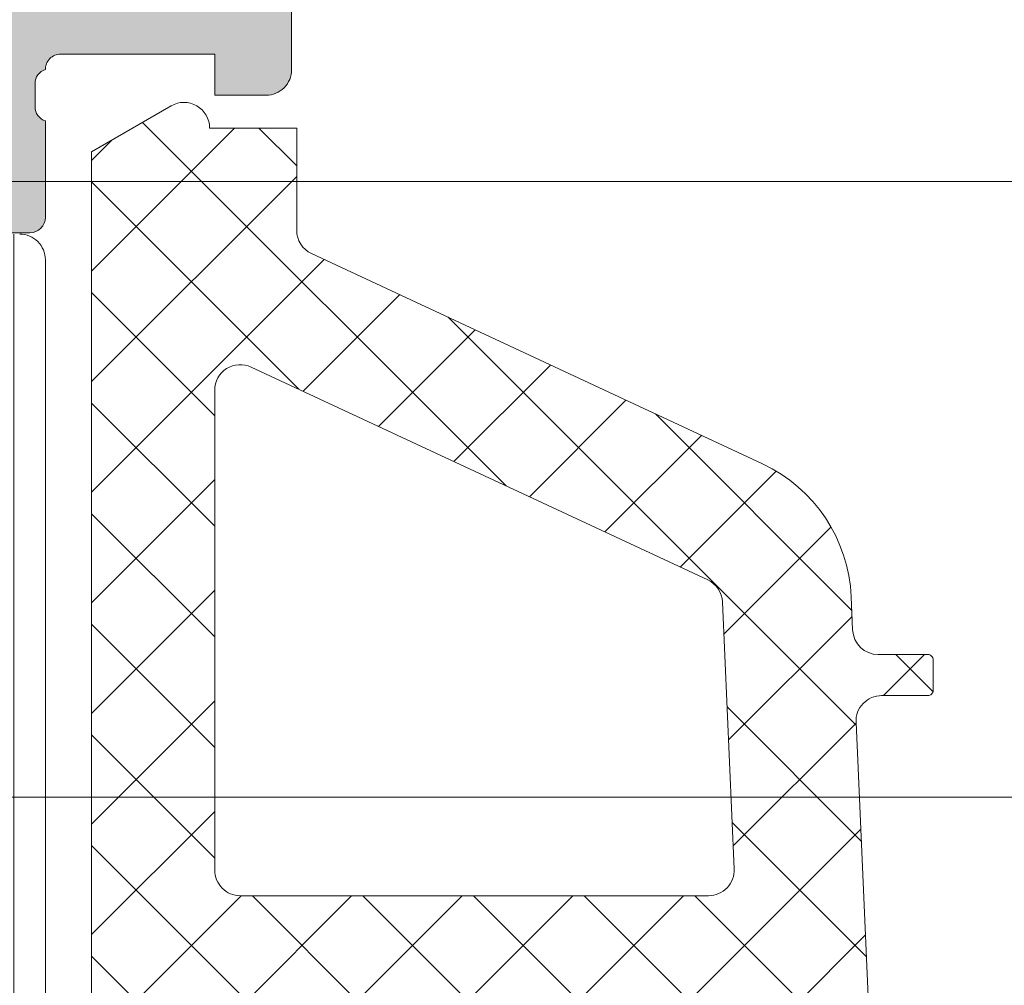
# Model space of a CAD drawing. Header units: millimetres. Extents: x 144573 to 336993, y 74252 to 247042.
# Tile 854 of 1056: x 205889 to 205908, y 219232 to 219250. Entities that reach past the tile are written whole.
import ezdxf

# ---------------------------------------------------------------- set-up
doc = ezdxf.new("R2010")
doc.units = ezdxf.units.MM
doc.layers.add('FASÁDA DETAILNÍ', color=255, linetype='Continuous', lineweight=0)

msp = doc.modelspace()

# ---------------------------------------------------------------- hatches: boundary and pattern name
at = {"layer": 'FASÁDA DETAILNÍ'}
h = msp.add_hatch(color=256, dxfattribs=at)
edge = h.paths.add_edge_path()
edge.add_arc((205871.0640805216, 219249.2397215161), 0.1199999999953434, 90, 180)
edge.add_line((205870.9440805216, 219249.2397215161), (205870.9440805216, 219246.4797235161))
edge.add_arc((205870.6440805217, 219246.4797235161), 0.2999999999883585, -90, 0, ccw=False)
edge.add_line((205870.6440805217, 219246.1797235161), (205869.6641062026, 219246.1797235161))
edge.add_arc((205869.6641062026, 219246.4797235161), 0.2999999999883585, 180, 270, ccw=False)
edge.add_line((205869.3641062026, 219246.4797235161), (205869.3641062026, 219248.3597345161))
edge.add_arc((205869.2852391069, 219248.6272778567), 0.2789255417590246, 286.4245945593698, 361.1628700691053)
edge.add_line((205869.5641072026, 219248.6329385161), (205869.5641072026, 219249.0865325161))
edge.add_arc((205869.2852697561, 219249.0922009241), 0.2788950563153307, 358.8354106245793, 433.5801235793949)
edge.add_line((205869.3641062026, 219249.3597215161), (205868.5639314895, 219249.3597215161))
edge.add_arc((205868.5639314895, 219250.3597215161), 1, 180, 270, ccw=False)
edge.add_line((205867.5639314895, 219250.3597215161), (205867.5639314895, 219253.8597288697))
edge.add_arc((205868.5639513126, 219253.8597090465), 1.000019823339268, 90.00113575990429, 179.9988642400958, ccw=False)
edge.add_line((205868.5639314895, 219254.8597288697), (205869.0639314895, 219254.8597288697))
edge.add_line((205869.0639314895, 219254.8597288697), (205869.0639314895, 219252.3597288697))
edge.add_arc((205870.0639768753, 219252.3597742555), 1.000045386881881, 180.00260029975, 269.9973997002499)
edge.add_line((205870.0639314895, 219251.3597288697), (205871.3639498, 219251.3597288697))
edge.add_arc((205871.3638972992, 219252.3597813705), 1.000052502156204, 270.0030079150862, 359.9969920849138)
edge.add_line((205872.3639498, 219252.3597288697), (205872.3639498, 219259.3597288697))
edge.add_arc((205871.8388280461, 219259.8597288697), 0.7250881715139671, 316.4038161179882, 403.5961838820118)
edge.add_line((205872.3639498, 219260.3597288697), (205872.3639498, 219266.3938170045))
edge.add_arc((205871.3638972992, 219266.3937645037), 1.000052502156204, 0.003007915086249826, 89.99699208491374)
edge.add_line((205871.3639498, 219267.3938170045), (205870.0639314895, 219267.3938170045))
edge.add_arc((205870.0639768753, 219266.3937716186), 1.000045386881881, 90.00260029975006, 179.9973997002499)
edge.add_line((205869.0639314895, 219266.3938170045), (205869.0639314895, 219264.8597288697))
edge.add_line((205869.0639314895, 219264.8597288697), (205868.463925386, 219264.8597288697))
edge.add_line((205868.463925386, 219264.8597288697), (205867.3639498, 219265.9597349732))
edge.add_line((205867.3639498, 219265.9597349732), (205867.3639498, 219269.3597288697))
edge.add_line((205867.3639498, 219269.3597288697), (205894.3638506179, 219269.3597288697))
edge.add_line((205894.3638506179, 219269.3597288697), (205894.3638506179, 219265.9597349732))
edge.add_line((205894.3638506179, 219265.9597349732), (205893.263875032, 219264.8597288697))
edge.add_line((205893.263875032, 219264.8597288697), (205892.6638689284, 219264.8597288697))
edge.add_line((205892.6638689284, 219264.8597288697), (205892.6638689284, 219266.3938170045))
edge.add_arc((205891.6638235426, 219266.3937716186), 1.000045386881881, 0.002600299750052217, 89.99739970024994)
edge.add_line((205891.6638689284, 219267.3938170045), (205890.3638506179, 219267.3938170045))
edge.add_arc((205890.3639031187, 219266.3937645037), 1.000052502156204, 90.00300791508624, 179.9969920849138)
edge.add_line((205889.3638506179, 219266.3938170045), (205889.3638506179, 219260.3597288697))
edge.add_arc((205889.8889723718, 219259.8597288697), 0.7250881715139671, 136.4038161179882, 223.5961838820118)
edge.add_line((205889.3638506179, 219259.3597288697), (205889.3638506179, 219252.3597288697))
edge.add_arc((205890.3639031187, 219252.3597813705), 1.000052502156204, 180.0030079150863, 269.9969920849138)
edge.add_line((205890.3638506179, 219251.3597288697), (205891.6638689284, 219251.3597288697))
edge.add_arc((205891.6638235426, 219252.3597742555), 1.000045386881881, 270.00260029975, 359.99739970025)
edge.add_line((205892.6638689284, 219252.3597288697), (205892.6638689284, 219254.8597288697))
edge.add_line((205892.6638689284, 219254.8597288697), (205893.1638689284, 219254.8597288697))
edge.add_arc((205893.1638491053, 219253.8597090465), 1.000019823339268, 0.001135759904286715, 89.99886424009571, ccw=False)
edge.add_line((205894.1638689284, 219253.8597288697), (205894.1638689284, 219249.3597288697))
edge.add_arc((205893.6638792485, 219249.3597185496), 0.4999896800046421, -90.00118262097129, 0.001182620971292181, ccw=False)
edge.add_line((205893.6638689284, 219248.8597288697), (205892.6638689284, 219248.8597288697))
edge.add_line((205892.6638689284, 219248.8597288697), (205892.6638689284, 219249.6597319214))
edge.add_line((205892.6638689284, 219249.6597319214), (205889.6638536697, 219249.6597319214))
edge.add_arc((205889.6638509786, 219249.3597242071), 0.3000077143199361, 89.99948606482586, 180.0005139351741)
edge.add_arc((205889.4426797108, 219249.0922009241), 0.2788950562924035, 106.4198764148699, 181.1645893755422)
edge.add_line((205889.1638422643, 219249.0865325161), (205889.1638422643, 219248.6329385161))
edge.add_arc((205889.44271036, 219248.6272778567), 0.278925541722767, 178.8371299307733, 253.5754054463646)
edge.add_line((205889.3638432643, 219248.3597345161), (205889.3638432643, 219246.4797235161))
edge.add_arc((205889.0638432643, 219246.4797235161), 0.2999999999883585, -90.00000000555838, 0, ccw=False)
edge.add_line((205889.0638432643, 219246.1797235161), (205888.0838689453, 219246.1797235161))
edge.add_arc((205888.0838689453, 219246.4797235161), 0.2999999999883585, 180, 270, ccw=False)
edge.add_line((205887.7838689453, 219246.4797235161), (205887.7838689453, 219249.2397215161))
edge.add_arc((205887.6638689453, 219249.2397215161), 0.1199999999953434, 0, 90)
edge.add_line((205887.6638689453, 219249.3597215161), (205883.3638432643, 219249.3597215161))
edge.add_arc((205883.3638432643, 219248.8597215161), 0.5, 90, 180)
edge.add_line((205882.8638432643, 219248.8597215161), (205882.8638432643, 219248.1597215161))
edge.add_line((205882.8638432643, 219248.1597215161), (205884.2453387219, 219245.7669011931))
edge.add_arc((205884.1257234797, 219245.6978413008), 0.1381197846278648, -97.70243749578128, 29.999999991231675, ccw=False)
edge.add_arc((205884.5733418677, 219250.5391925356), 4.999999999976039, 198.7094007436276, 264.6507719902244, ccw=False)
edge.add_arc((205879.3639747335, 219248.7749663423), 0.5000000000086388, 18.70940074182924, 161.290599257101)
edge.add_arc((205874.1546075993, 219250.5391925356), 4.999999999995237, 275.3492280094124, 341.29059925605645, ccw=False)
edge.add_arc((205874.6022259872, 219245.6978413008), 0.1381197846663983, 150.0000000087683, 277.7024374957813, ccw=False)
edge.add_line((205874.482610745, 219245.7669011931), (205875.8641062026, 219248.1597215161))
edge.add_line((205875.8641062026, 219248.1597215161), (205875.8641062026, 219248.8597215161))
edge.add_arc((205875.3641062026, 219248.8597215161), 0.5, 0, 90)
edge.add_line((205875.3641062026, 219249.3597215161), (205871.0640805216, 219249.3597215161))
edge = h.paths.add_edge_path(flags=16)
edge.add_arc((205886.3638582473, 219267.2597227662), 0.5, 0, 90)
edge.add_line((205886.3638582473, 219267.7597227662), (205874.3639498, 219267.7597227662))
edge.add_arc((205874.3639498, 219267.2597227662), 0.5, 90, 180)
edge.add_line((205873.8639498, 219267.2597227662), (205873.8639498, 219251.5597410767))
edge.add_arc((205874.3639498, 219251.5597410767), 0.5, 180, 270)
edge.add_line((205874.3639498, 219251.0597410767), (205886.3638582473, 219251.0597410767))
edge.add_arc((205886.3638582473, 219251.5597410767), 0.5, 270, 360)
edge.add_line((205886.8638582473, 219251.5597410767), (205886.8638582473, 219253.0597410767))
edge.add_line((205886.8638582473, 219253.0597410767), (205887.3638582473, 219253.0597410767))
edge.add_arc((205887.3638582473, 219253.5597410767), 0.5, 270, 360)
edge.add_line((205887.8638582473, 219253.5597410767), (205887.8638582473, 219265.2597227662))
edge.add_arc((205887.3638582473, 219265.2597227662), 0.5, 0, 90)
edge.add_line((205887.3638582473, 219265.7597227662), (205886.8638582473, 219265.7597227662))
edge.add_line((205886.8638582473, 219265.7597227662), (205886.8638582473, 219267.2597227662))
h = msp.add_hatch(dxfattribs=at)
h.set_pattern_fill('LINIE', color=256, scale=1.2, angle=90, style=0)
h.set_pattern_definition([(90, (218707.1470326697, 217937.5531760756), (-1.2, 7.347638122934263e-17), [])])
edge = h.paths.add_edge_path()
edge.add_arc((205888.0547601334, 219209.7698121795), 0.2999999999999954, 90.00207529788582, 180.0020752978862, ccw=False)
edge.add_line((205888.0547492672, 219210.0698121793), (205888.8650806, 219210.0698408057))
edge.add_arc((205888.8650651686, 219210.5698381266), 0.4999973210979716, 270.0017683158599, 360.0023822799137)
edge.add_line((205889.3650624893, 219210.5698589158), (205889.3663830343, 219211.4109311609))
edge.add_arc((205889.5663830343, 219211.4109311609), 0.1999999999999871, 90.00000000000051, 180.0000000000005, ccw=False)
edge.add_line((205889.5663830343, 219211.6109311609), (205893.6663830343, 219211.6109311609))
edge.add_arc((205893.6663830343, 219212.1109311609), 0.5000000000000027, 269.9999999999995, 359.9999999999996)
edge.add_line((205894.1663830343, 219212.1109311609), (205894.1663830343, 219212.9416803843))
edge.add_arc((205893.1663830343, 219212.9416803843), 0.9999999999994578, 360.0000000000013, 434.9999999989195)
edge.add_line((205893.4252020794, 219213.9076062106), (205892.6663830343, 219214.1109311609))
edge.add_line((205892.6663830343, 219214.1109311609), (205892.6663830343, 219213.1109311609))
edge.add_line((205892.6663830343, 219213.1109311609), (205890.3663830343, 219213.1109311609))
edge.add_arc((205890.36809228, 219214.1150576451), 1.004127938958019, 180.2340877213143, 269.9024699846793, ccw=False)
edge.add_line((205889.3639727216, 219214.1109551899), (205889.3639727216, 219217.1108335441))
edge.add_arc((205890.3680920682, 219217.1068051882), 1.004127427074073, 450.09751797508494, 539.7701403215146, ccw=False)
edge.add_line((205890.3663830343, 219218.1109311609), (205892.6663830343, 219218.1109311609))
edge.add_line((205892.6663830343, 219218.1109311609), (205892.6663830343, 219217.1109311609))
edge.add_line((205892.6663830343, 219217.1109311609), (205893.4252020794, 219217.3142561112))
edge.add_arc((205893.1663830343, 219218.2801819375), 1.000000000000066, 285.0000000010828, 359.9999999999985)
edge.add_line((205894.1663830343, 219218.2801819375), (205894.1663830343, 219219.1109311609))
edge.add_arc((205893.6663830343, 219219.1109311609), 0.4999999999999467, 360, 450)
edge.add_line((205893.6663830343, 219219.6109311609), (205889.5663830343, 219219.6109311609))
edge.add_arc((205889.5681115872, 219219.8151042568), 0.2041804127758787, 181.1558689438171, 269.5149389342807, ccw=False)
edge.add_line((205889.3639727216, 219219.8109854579), (205889.3639498, 219245.6523522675))
edge.add_arc((205888.8639524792, 219245.6523368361), 0.4999973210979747, 360.0017683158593, 450.0023822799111)
edge.add_line((205888.8639316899, 219246.1523341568), (205888.0536003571, 219246.1523055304))
edge.add_arc((205888.0535894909, 219246.4523055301), 0.299999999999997, 180.0020752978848, 270.0020752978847, ccw=False)
edge.add_line((205887.7535894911, 219246.4522946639), (205887.7538345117, 219248.8522930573))
edge.add_arc((205887.2538385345, 219248.8522775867), 0.499995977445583, 360.0017728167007, 450.0023777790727)
edge.add_line((205887.2538177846, 219249.3522735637), (205883.7772762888, 219249.3521469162))
edge.add_arc((205883.9196227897, 219248.3623339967), 0.99999607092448, 458.1836833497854, 572.7290913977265)
edge.add_line((205883.0783897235, 219247.821668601), (205884.3969421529, 219245.5380595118))
edge.add_arc((205883.9639384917, 219245.2880438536), 0.5000000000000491, 360.00213520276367, 390.00207189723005, ccw=False)
edge.add_line((205884.4639384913, 219245.2880624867), (205884.4650248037, 219210.9337937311))
edge.add_arc((205883.9650248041, 219210.9337761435), 0.5000000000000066, 330.0020786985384, 360.0020153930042, ccw=False)
edge.add_line((205884.3980465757, 219210.6837918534), (205883.0796595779, 219208.4000872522))
edge.add_arc((205883.9209318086, 219207.8594827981), 0.9999960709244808, 507.2750591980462, 621.8204672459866)
edge.add_line((205883.7786570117, 219206.8696595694), (205887.2551985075, 219206.8697862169))
edge.add_arc((205887.2551830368, 219207.3697821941), 0.4999959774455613, 270.0017728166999, 360.0023777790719)
edge.add_line((205887.7551790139, 219207.3698029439), (205887.7547601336, 219209.7698013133))
edge = h.paths.add_edge_path(flags=16)
edge.add_line((205887.5644845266, 219233.9609249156), (205886.2644904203, 219233.9609249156))
edge.add_arc((205886.2644867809, 219234.4609212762), 0.4999963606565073, 179.9995829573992, 270.0004170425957, ccw=False)
edge.add_line((205885.7644904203, 219234.4609249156), (205885.7644904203, 219243.3109188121))
edge.add_arc((205886.2644867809, 219243.3109224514), 0.4999963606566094, 89.99958295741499, 180.0004170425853, ccw=False)
edge.add_line((205886.2644904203, 219243.810918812), (205887.5644845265, 219243.810918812))
edge.add_arc((205887.5645010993, 219243.3109188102), 0.5000000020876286, 360.0000002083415, 450.0018991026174, ccw=False)
edge.add_line((205888.0645011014, 219243.3109188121), (205888.0645011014, 219234.4609249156))
edge.add_arc((205887.5645010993, 219234.4609249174), 0.5000000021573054, 269.99810091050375, 359.99999978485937, ccw=False)
edge = h.paths.add_edge_path(flags=16)
edge.add_arc((205887.5645011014, 219223.7609188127), 0.4999999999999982, 269.9999999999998, 360.000000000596, ccw=False)
edge.add_line((205887.5645011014, 219223.2609188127), (205886.2644904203, 219223.2609188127))
edge.add_arc((205886.2644904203, 219223.7609188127), 0.4999999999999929, 179.9999999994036, 269.99999999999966, ccw=False)
edge.add_line((205885.7644904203, 219223.7609188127), (205885.7644904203, 219232.4609249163))
edge.add_arc((205886.2644904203, 219232.4609249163), 0.5000000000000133, 450.0000000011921, 539.9999999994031, ccw=False)
edge.add_line((205886.2644904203, 219232.9609249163), (205887.5645011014, 219232.9609249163))
edge.add_arc((205887.5645011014, 219232.4609249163), 0.5000000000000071, 360.00000000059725, 450.0000000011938, ccw=False)
edge.add_line((205888.0645011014, 219232.4609249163), (205888.0645011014, 219223.7609188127))
edge = h.paths.add_edge_path(flags=16)
edge.add_arc((205886.2644867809, 219221.7609224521), 0.4999963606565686, 89.99958295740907, 180.0004170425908, ccw=False)
edge.add_line((205886.2644904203, 219222.2609188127), (205887.5644845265, 219222.2609188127))
edge.add_arc((205887.5645010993, 219221.7609188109), 0.5000000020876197, 360.00000020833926, 450.0018991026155, ccw=False)
edge.add_line((205888.0645011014, 219221.7609188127), (205888.0645011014, 219212.9109096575))
edge.add_arc((205887.5645163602, 219212.9109096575), 0.4999847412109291, 269.99999999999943, 360.00000000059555, ccw=False)
edge.add_line((205887.5645163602, 219212.4109249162), (205886.2645056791, 219212.4109249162))
edge.add_arc((205886.2645056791, 219212.910940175), 0.5000152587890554, 179.9999999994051, 270.0000000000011, ccw=False)
edge.add_line((205885.7644904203, 219212.9109401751), (205885.7644904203, 219221.7609188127))
h = msp.add_hatch(dxfattribs=at)
h.set_pattern_fill('ANSI37', color=256, scale=0.48, angle=90, style=0)
h.set_pattern_definition([(135, (205894.363949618, 219219.3597288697), (-1.077630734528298, -1.077630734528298), []), (225, (205894.363949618, 219219.3597288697), (1.077630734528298, -1.077630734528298), [])])
edge = h.paths.add_edge_path(flags=16)
edge.add_line((205893.6996556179, 219215.9584518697), (205892.3068016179, 219216.0581958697))
edge.add_arc((205892.2639441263, 219215.4597289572), 0.599999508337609, 85.90391948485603, 180.0000083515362)
edge.add_arc((205892.2639441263, 219215.4597287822), 0.5999995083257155, 179.9999916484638, 274.0960805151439)
edge.add_line((205892.3068016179, 219214.8612618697), (205893.6996556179, 219214.9610058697))
edge.add_arc((205893.6639411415, 219215.4597288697), 0.5000001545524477, 274.0960643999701, 445.9039356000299)
edge = h.paths.add_edge_path(flags=16)
edge.add_arc((205896.8639492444, 219213.8597322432), 0.4999996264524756, 89.99995719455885, 180.0000428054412)
edge.add_line((205896.363949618, 219213.8597318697), (205896.363949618, 219210.2660468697))
edge.add_arc((205896.8639499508, 219210.2660468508), 0.5000003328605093, 179.9999978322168, 293.2180266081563)
edge.add_line((205897.0610656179, 219209.8065408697), (205903.3921676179, 219212.5224188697))
edge.add_arc((205903.1950516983, 219212.9819242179), 0.4999998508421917, 293.2180817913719, 362.5001106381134)
edge.add_line((205903.6945756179, 219213.0037348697), (205903.6562496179, 219213.8815418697))
edge.add_arc((205903.1567260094, 219213.8597323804), 0.499999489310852, 2.499979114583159, 90.00004485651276)
edge.add_line((205903.1567256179, 219214.3597318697), (205896.863949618, 219214.3597318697))
edge = h.paths.add_edge_path(flags=16)
edge.add_line((205902.2721116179, 219239.4136508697), (205893.3752586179, 219243.5623208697))
edge.add_arc((205893.1639494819, 219243.1091671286), 0.4999998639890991, 64.99999208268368, 180.0000296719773)
edge.add_line((205892.6639496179, 219243.1091668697), (205892.6639496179, 219233.7597318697))
edge.add_arc((205893.1639492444, 219233.7597314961), 0.4999996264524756, 179.9999571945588, 270.0000428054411)
edge.add_line((205893.1639496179, 219233.2597318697), (205902.2878726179, 219233.2597318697))
edge.add_arc((205902.2878724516, 219233.7597319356), 0.5000000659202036, 270.000019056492, 362.5000272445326)
edge.add_line((205902.7873966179, 219233.7815418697), (205902.5603266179, 219238.9823058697))
edge.add_arc((205902.0608012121, 219238.9604961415), 0.5000012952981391, 2.499997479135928, 64.99990801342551)
edge = h.paths.add_edge_path(flags=16)
edge.add_arc((205893.1639492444, 219230.5597322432), 0.4999996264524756, 89.99995719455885, 180.0000428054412)
edge.add_line((205892.6639496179, 219230.5597318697), (205892.6639496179, 219223.3597318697))
edge.add_arc((205893.1639492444, 219223.3597314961), 0.4999996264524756, 179.9999571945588, 270.0000428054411)
edge.add_line((205893.1639496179, 219222.8597318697), (205894.363949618, 219222.8597318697))
edge.add_arc((205894.3639511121, 219220.8597333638), 1.999998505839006, -4.2804607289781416e-05, 90.0000428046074, ccw=False)
edge.add_line((205896.363949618, 219220.8597318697), (205896.363949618, 219217.0597318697))
edge.add_arc((205896.8639492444, 219217.0597314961), 0.4999996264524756, 179.9999571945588, 270.0000428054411)
edge.add_line((205896.863949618, 219216.5597318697), (205903.0170106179, 219216.5597318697))
edge.add_arc((205903.0170104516, 219217.0597319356), 0.5000000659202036, 270.000019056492, 362.5000272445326)
edge.add_line((205903.5165346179, 219217.0815418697), (205903.2763996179, 219222.5815418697))
edge.add_arc((205902.7768760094, 219222.5597323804), 0.499999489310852, 2.499979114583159, 90.00004485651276)
edge.add_line((205902.7768756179, 219223.0597318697), (205897.4639496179, 219223.0597318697))
edge.add_arc((205897.4639496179, 219224.1597318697), 1.099999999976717, 90, 270, ccw=False)
edge.add_line((205897.4639496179, 219225.2597318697), (205902.6371606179, 219225.2597318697))
edge.add_arc((205902.6371604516, 219225.7597319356), 0.5000000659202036, 270.000019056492, 362.5000272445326)
edge.add_line((205903.1366846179, 219225.7815418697), (205902.9271116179, 219230.5815418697))
edge.add_arc((205902.4275880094, 219230.5597323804), 0.499999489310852, 2.499979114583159, 90.00004485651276)
edge.add_line((205902.4275876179, 219231.0597318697), (205893.1639496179, 219231.0597318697))
edge = h.paths.add_edge_path()
edge.add_line((205894.5504066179, 219245.7727848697), (205903.3382726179, 219241.6749358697))
edge.add_ellipse((205902.0704151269, 219238.9560105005), major_axis=(-3.000002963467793, 0), ratio=1, start_angle=182.5000588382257, end_angle=244.9999693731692, ccw=False)
edge.add_line((205905.0675626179, 219239.0868718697), (205905.0958966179, 219238.4379218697))
edge.add_ellipse((205905.5954202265, 219238.459731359), major_axis=(-0.499999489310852, 0), ratio=1, start_angle=2.499979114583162, end_angle=90.00004485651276)
edge.add_line((205905.5954206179, 219237.9597318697), (205906.5639496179, 219237.9597318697))
edge.add_ellipse((205906.5639496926, 219237.8597319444), major_axis=(-0.09999992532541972, 0), ratio=1, start_angle=179.9999572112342, end_angle=270.0000428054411, ccw=False)
edge.add_line((205906.6639496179, 219237.8597318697), (205906.6639496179, 219237.2597318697))
edge.add_ellipse((205906.5639496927, 219237.259731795), major_axis=(-0.09999992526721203, 0), ratio=1, start_angle=89.99995717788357, end_angle=180.0000427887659, ccw=False)
edge.add_line((205906.5639496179, 219237.1597318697), (205905.6609116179, 219237.1597318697))
edge.add_ellipse((205905.6609117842, 219236.6597318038), major_axis=(-0.5000000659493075, 0), ratio=1, start_angle=-89.99998094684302, end_angle=2.500027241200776)
edge.add_line((205905.1613876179, 219236.6379218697), (205905.555225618, 219227.7376278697))
edge.add_ellipse((205906.0547368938, 219227.7597319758), major_axis=(-0.5000001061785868, 0), ratio=1, start_angle=2.533769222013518, end_angle=90.00008298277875)
edge.add_line((205906.0547376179, 219227.2597318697), (205906.6639496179, 219227.2597318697))
edge.add_ellipse((205906.6639496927, 219227.1597319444), major_axis=(-0.09999992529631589, 0), ratio=1, start_angle=179.9999572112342, end_angle=270.0000428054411, ccw=False)
edge.add_line((205906.7639496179, 219227.1597318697), (205906.7639496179, 219226.5597318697))
edge.add_ellipse((205906.6639496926, 219226.559731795), major_axis=(-0.0999999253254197, 0), ratio=1, start_angle=89.99995721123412, end_angle=180.0000427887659, ccw=False)
edge.add_line((205906.6639496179, 219226.4597318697), (205906.1343876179, 219226.4597318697))
edge.add_ellipse((205906.1343873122, 219225.9597313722), major_axis=(-0.5000004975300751, 0), ratio=1, start_angle=-90.0000350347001, end_angle=2.533697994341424)
edge.add_line((205905.634875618, 219225.9376278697), (205906.1455316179, 219214.3974028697))
edge.add_ellipse((205906.6450562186, 219214.4192124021), major_axis=(-0.5000004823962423, 0), ratio=1, start_angle=2.499979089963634, end_angle=93.21705730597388)
edge.add_line((205906.6731156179, 219213.9199998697), (205911.8068586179, 219214.2085628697))
edge.add_ellipse((205911.6913031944, 219214.6189808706), major_axis=(-0.4263754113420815, 0), ratio=1, start_angle=105.7248544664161, end_angle=249.2410276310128)
edge.add_line((205911.8424266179, 219215.0176758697), (205911.6098236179, 219215.0164358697))
edge.add_line((205911.6098236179, 219215.0164358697), (205909.7272446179, 219214.7182978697))
edge.add_line((205909.7272446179, 219214.7182978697), (205906.8779596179, 219215.1187238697))
edge.add_ellipse((205906.9197102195, 219215.4158044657), major_axis=(-0.2999999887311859, 0), ratio=1, start_angle=-34.59774638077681, end_angle=82.00025595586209, ccw=False)
edge.add_ellipse((205909.1422813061, 219213.8826910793), major_axis=(-3.000047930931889, 0), ratio=1, start_angle=251.9915754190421, end_angle=325.40235871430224, ccw=False)
edge.add_line((205910.0697666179, 219216.7357698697), (205912.324657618, 219216.1021938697))
edge.add_ellipse((205912.1637280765, 219215.3269813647), major_axis=(-0.7917403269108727, 0), ratio=1, start_angle=186.798346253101, end_angle=258.2723102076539, ccw=False)
edge.add_line((205912.9499016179, 219215.4207038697), (205912.9511226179, 219214.3624938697))
edge.add_ellipse((205911.772036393, 219214.4916181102), major_axis=(-1.186135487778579, 0), ratio=1, start_angle=108.65557644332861, end_angle=173.7503218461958, ccw=False)
edge.add_line((205912.1514556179, 219213.3678038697), (205908.9101156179, 219212.2734708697))
edge.add_line((205908.9101156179, 219212.2734708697), (205900.8603206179, 219209.3836928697))
edge.add_line((205900.8603206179, 219209.3836928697), (205890.9624436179, 219205.0508838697))
edge.add_ellipse((205890.7641735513, 219205.5098928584), major_axis=(-0.5000002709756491, 0), ratio=1, start_angle=0.06657637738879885, end_angle=113.36204948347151, ccw=False)
edge.add_line((205890.2641736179, 219205.5093118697), (205890.2635386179, 219206.0560128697))
edge.add_ellipse((205890.7635387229, 219206.0565931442), major_axis=(-0.5000004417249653, 0), ratio=1, start_angle=-66.07917546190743, end_angle=0.06649451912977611, ccw=False)
edge.add_line((205890.5608016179, 219206.5136468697), (205893.7648046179, 219207.9154028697))
edge.add_ellipse((205893.3639502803, 219208.831543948), major_axis=(-0.9999993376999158, 0), ratio=1, start_angle=113.6316147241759, end_angle=180.0000528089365)
edge.add_line((205894.363949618, 219208.8315448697), (205894.363949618, 219214.0594868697))
edge.add_line((205894.363949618, 219214.0594868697), (205892.5644706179, 219214.0594958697))
edge.add_line((205892.5644706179, 219214.0594958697), (205892.4265286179, 219213.5446948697))
edge.add_ellipse((205892.1493745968, 219213.6594601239), major_axis=(-0.2999756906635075, 0), ratio=1, start_angle=67.49643330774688, end_angle=157.5062997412, ccw=False)
edge.add_line((205892.0345616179, 219213.3823258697), (205890.7644346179, 219214.2314928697))
edge.add_ellipse((205891.2641553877, 219215.097357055), major_axis=(-0.9997207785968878, 0), ratio=1, start_angle=-0.00761184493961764, end_angle=60.009239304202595, ccw=False)
edge.add_line((205890.2644346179, 219215.0974898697), (205890.2644656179, 219215.8218508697))
edge.add_ellipse((205891.2642034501, 219215.8216428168), major_axis=(-0.9997378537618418, 0), ratio=1, start_angle=299.9913249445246, end_angle=359.98807632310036, ccw=False)
edge.add_line((205890.7644656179, 219216.6875168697), (205892.0345616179, 219217.5366838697))
edge.add_ellipse((205892.1493735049, 219217.2595363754), major_axis=(-0.2999875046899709, 0), ratio=1, start_angle=202.4986038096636, end_angle=292.5024061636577, ccw=False)
edge.add_line((205892.4265286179, 219217.3743298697), (205892.5645006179, 219216.8595138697))
edge.add_line((205892.5645006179, 219216.8595138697), (205894.363949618, 219216.8595058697))
edge.add_line((205894.363949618, 219216.8595058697), (205894.363949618, 219220.0597328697))
edge.add_ellipse((205894.0639498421, 219220.0597330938), major_axis=(-0.2999997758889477, 0), ratio=1, start_angle=179.9999572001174, end_angle=270.0000428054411)
edge.add_line((205894.0639496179, 219220.3597328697), (205890.7639536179, 219220.3597328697))
edge.add_ellipse((205890.7639532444, 219220.8597324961), major_axis=(-0.4999996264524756, 0), ratio=1, start_angle=-4.2805441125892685e-05, end_angle=90.00004280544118, ccw=False)
edge.add_line((205890.2639536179, 219220.8597328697), (205890.2639536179, 219247.7573548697))
edge.add_line((205890.2639536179, 219247.7573548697), (205891.814345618, 219248.6524728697))
edge.add_ellipse((205892.064345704, 219248.2194603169), major_axis=(-0.4999999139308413, 0), ratio=1, start_angle=180.0000633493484, end_angle=300.0000170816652, ccw=False)
edge.add_line((205892.564345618, 219248.2194608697), (205894.2617166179, 219248.2194608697))
edge.add_line((205894.2617166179, 219248.2194608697), (205894.2617166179, 219246.2259388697))
edge.add_ellipse((205894.761716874, 219246.225938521), major_axis=(-0.5000002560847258, 0), ratio=1, start_angle=-3.995391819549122e-05, end_angle=64.99987141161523)
h = msp.add_hatch(dxfattribs=at)
h.set_pattern_fill('ANSI37', color=256, scale=0.48, angle=90, style=0)
h.set_pattern_definition([(135, (205894.3639498, 219219.3597288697), (-1.077630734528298, -1.077630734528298), []), (225, (205894.3639498, 219219.3597288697), (1.077630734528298, -1.077630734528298), [])])
edge = h.paths.add_edge_path(flags=16)
edge.add_line((205893.6996558, 219215.9584518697), (205892.3068018, 219216.0581958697))
edge.add_arc((205892.2639443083, 219215.4597289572), 0.599999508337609, 85.90391948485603, 180.0000083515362)
edge.add_arc((205892.2639443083, 219215.4597287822), 0.5999995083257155, 179.9999916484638, 274.0960805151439)
edge.add_line((205892.3068018, 219214.8612618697), (205893.6996558, 219214.9610058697))
edge.add_arc((205893.6639413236, 219215.4597288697), 0.5000001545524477, 274.0960643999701, 445.9039356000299)
edge = h.paths.add_edge_path(flags=16)
edge.add_arc((205896.8639494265, 219213.8597322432), 0.4999996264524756, 89.99995719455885, 180.0000428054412)
edge.add_line((205896.3639498, 219213.8597318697), (205896.3639498, 219210.2660468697))
edge.add_arc((205896.8639501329, 219210.2660468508), 0.5000003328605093, 179.9999978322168, 293.2180266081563)
edge.add_line((205897.0610658, 219209.8065408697), (205903.3921678, 219212.5224188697))
edge.add_arc((205903.1950518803, 219212.9819242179), 0.4999998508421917, 293.2180817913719, 362.5001106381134)
edge.add_line((205903.6945758, 219213.0037348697), (205903.6562498, 219213.8815418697))
edge.add_arc((205903.1567261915, 219213.8597323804), 0.499999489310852, 2.499979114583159, 90.00004485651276)
edge.add_line((205903.1567258, 219214.3597318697), (205896.8639498, 219214.3597318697))
edge = h.paths.add_edge_path(flags=16)
edge.add_line((205902.2721118, 219239.4136508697), (205893.3752588, 219243.5623208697))
edge.add_arc((205893.163949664, 219243.1091671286), 0.4999998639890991, 64.99999208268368, 180.0000296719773)
edge.add_line((205892.6639498, 219243.1091668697), (205892.6639498, 219233.7597318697))
edge.add_arc((205893.1639494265, 219233.7597314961), 0.4999996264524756, 179.9999571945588, 270.0000428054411)
edge.add_line((205893.1639498, 219233.2597318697), (205902.2878728, 219233.2597318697))
edge.add_arc((205902.2878726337, 219233.7597319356), 0.5000000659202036, 270.000019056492, 362.5000272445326)
edge.add_line((205902.7873968, 219233.7815418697), (205902.5603268, 219238.9823058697))
edge.add_arc((205902.0608013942, 219238.9604961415), 0.5000012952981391, 2.499997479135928, 64.99990801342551)
edge = h.paths.add_edge_path(flags=16)
edge.add_arc((205893.1639494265, 219230.5597322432), 0.4999996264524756, 89.99995719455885, 180.0000428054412)
edge.add_line((205892.6639498, 219230.5597318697), (205892.6639498, 219223.3597318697))
edge.add_arc((205893.1639494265, 219223.3597314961), 0.4999996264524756, 179.9999571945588, 270.0000428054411)
edge.add_line((205893.1639498, 219222.8597318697), (205894.3639498, 219222.8597318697))
edge.add_arc((205894.3639512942, 219220.8597333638), 1.999998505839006, -4.2804607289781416e-05, 90.0000428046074, ccw=False)
edge.add_line((205896.3639498, 219220.8597318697), (205896.3639498, 219217.0597318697))
edge.add_arc((205896.8639494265, 219217.0597314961), 0.4999996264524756, 179.9999571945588, 270.0000428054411)
edge.add_line((205896.8639498, 219216.5597318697), (205903.0170108, 219216.5597318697))
edge.add_arc((205903.0170106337, 219217.0597319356), 0.5000000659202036, 270.000019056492, 362.5000272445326)
edge.add_line((205903.5165348, 219217.0815418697), (205903.2763998, 219222.5815418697))
edge.add_arc((205902.7768761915, 219222.5597323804), 0.499999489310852, 2.499979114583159, 90.00004485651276)
edge.add_line((205902.7768758, 219223.0597318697), (205897.4639498, 219223.0597318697))
edge.add_arc((205897.4639498, 219224.1597318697), 1.099999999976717, 90, 270, ccw=False)
edge.add_line((205897.4639498, 219225.2597318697), (205902.6371608, 219225.2597318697))
edge.add_arc((205902.6371606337, 219225.7597319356), 0.5000000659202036, 270.000019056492, 362.5000272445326)
edge.add_line((205903.1366848, 219225.7815418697), (205902.9271118, 219230.5815418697))
edge.add_arc((205902.4275881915, 219230.5597323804), 0.499999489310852, 2.499979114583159, 90.00004485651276)
edge.add_line((205902.4275878, 219231.0597318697), (205893.1639498, 219231.0597318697))
edge = h.paths.add_edge_path()
edge.add_line((205894.5504068, 219245.7727848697), (205903.3382728, 219241.6749358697))
edge.add_ellipse((205902.070415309, 219238.9560105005), major_axis=(-3.000002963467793, 0), ratio=1, start_angle=182.5000588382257, end_angle=244.9999693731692, ccw=False)
edge.add_line((205905.0675628, 219239.0868718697), (205905.0958968, 219238.4379218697))
edge.add_ellipse((205905.5954204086, 219238.459731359), major_axis=(-0.499999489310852, 0), ratio=1, start_angle=2.499979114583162, end_angle=90.00004485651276)
edge.add_line((205905.5954208, 219237.9597318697), (205906.5639498, 219237.9597318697))
edge.add_ellipse((205906.5639498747, 219237.8597319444), major_axis=(-0.09999992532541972, 0), ratio=1, start_angle=179.9999572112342, end_angle=270.0000428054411, ccw=False)
edge.add_line((205906.6639498, 219237.8597318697), (205906.6639498, 219237.2597318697))
edge.add_ellipse((205906.5639498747, 219237.259731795), major_axis=(-0.09999992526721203, 0), ratio=1, start_angle=89.99995717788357, end_angle=180.0000427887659, ccw=False)
edge.add_line((205906.5639498, 219237.1597318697), (205905.6609118, 219237.1597318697))
edge.add_ellipse((205905.6609119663, 219236.6597318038), major_axis=(-0.5000000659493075, 0), ratio=1, start_angle=-89.99998094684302, end_angle=2.500027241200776)
edge.add_line((205905.1613878, 219236.6379218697), (205905.5552258, 219227.7376278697))
edge.add_ellipse((205906.0547370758, 219227.7597319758), major_axis=(-0.5000001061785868, 0), ratio=1, start_angle=2.533769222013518, end_angle=90.00008298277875)
edge.add_line((205906.0547378, 219227.2597318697), (205906.6639498, 219227.2597318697))
edge.add_ellipse((205906.6639498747, 219227.1597319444), major_axis=(-0.09999992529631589, 0), ratio=1, start_angle=179.9999572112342, end_angle=270.0000428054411, ccw=False)
edge.add_line((205906.7639498, 219227.1597318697), (205906.7639498, 219226.5597318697))
edge.add_ellipse((205906.6639498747, 219226.559731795), major_axis=(-0.0999999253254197, 0), ratio=1, start_angle=89.99995721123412, end_angle=180.0000427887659, ccw=False)
edge.add_line((205906.6639498, 219226.4597318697), (205906.1343878, 219226.4597318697))
edge.add_ellipse((205906.1343874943, 219225.9597313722), major_axis=(-0.5000004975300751, 0), ratio=1, start_angle=-90.0000350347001, end_angle=2.533697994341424)
edge.add_line((205905.6348758, 219225.9376278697), (205906.1455318, 219214.3974028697))
edge.add_ellipse((205906.6450564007, 219214.4192124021), major_axis=(-0.5000004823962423, 0), ratio=1, start_angle=2.499979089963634, end_angle=93.21705730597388)
edge.add_line((205906.6731158, 219213.9199998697), (205911.8068588, 219214.2085628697))
edge.add_ellipse((205911.6913033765, 219214.6189808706), major_axis=(-0.4263754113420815, 0), ratio=1, start_angle=105.7248544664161, end_angle=249.2410276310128)
edge.add_line((205911.8424268, 219215.0176758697), (205911.6098238, 219215.0164358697))
edge.add_line((205911.6098238, 219215.0164358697), (205909.7272448, 219214.7182978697))
edge.add_line((205909.7272448, 219214.7182978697), (205906.8779598, 219215.1187238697))
edge.add_ellipse((205906.9197104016, 219215.4158044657), major_axis=(-0.2999999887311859, 0), ratio=1, start_angle=-34.59774638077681, end_angle=82.00025595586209, ccw=False)
edge.add_ellipse((205909.1422814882, 219213.8826910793), major_axis=(-3.000047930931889, 0), ratio=1, start_angle=251.9915754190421, end_angle=325.40235871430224, ccw=False)
edge.add_line((205910.0697668, 219216.7357698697), (205912.3246578, 219216.1021938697))
edge.add_ellipse((205912.1637282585, 219215.3269813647), major_axis=(-0.7917403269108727, 0), ratio=1, start_angle=186.798346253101, end_angle=258.2723102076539, ccw=False)
edge.add_line((205912.9499018, 219215.4207038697), (205912.9511228, 219214.3624938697))
edge.add_ellipse((205911.772036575, 219214.4916181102), major_axis=(-1.186135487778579, 0), ratio=1, start_angle=108.65557644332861, end_angle=173.7503218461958, ccw=False)
edge.add_line((205912.1514558, 219213.3678038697), (205908.9101158, 219212.2734708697))
edge.add_line((205908.9101158, 219212.2734708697), (205900.8603208, 219209.3836928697))
edge.add_line((205900.8603208, 219209.3836928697), (205890.9624438, 219205.0508838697))
edge.add_ellipse((205890.7641737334, 219205.5098928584), major_axis=(-0.5000002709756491, 0), ratio=1, start_angle=0.06657637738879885, end_angle=113.36204948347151, ccw=False)
edge.add_line((205890.2641738, 219205.5093118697), (205890.2635388, 219206.0560128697))
edge.add_ellipse((205890.763538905, 219206.0565931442), major_axis=(-0.5000004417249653, 0), ratio=1, start_angle=-66.07917546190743, end_angle=0.06649451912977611, ccw=False)
edge.add_line((205890.5608018, 219206.5136468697), (205893.7648048, 219207.9154028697))
edge.add_ellipse((205893.3639504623, 219208.831543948), major_axis=(-0.9999993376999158, 0), ratio=1, start_angle=113.6316147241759, end_angle=180.0000528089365)
edge.add_line((205894.3639498, 219208.8315448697), (205894.3639498, 219214.0594868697))
edge.add_line((205894.3639498, 219214.0594868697), (205892.5644708, 219214.0594958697))
edge.add_line((205892.5644708, 219214.0594958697), (205892.4265288, 219213.5446948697))
edge.add_ellipse((205892.1493747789, 219213.6594601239), major_axis=(-0.2999756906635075, 0), ratio=1, start_angle=67.49643330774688, end_angle=157.5062997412, ccw=False)
edge.add_line((205892.0345618, 219213.3823258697), (205890.7644348, 219214.2314928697))
edge.add_ellipse((205891.2641555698, 219215.097357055), major_axis=(-0.9997207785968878, 0), ratio=1, start_angle=-0.00761184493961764, end_angle=60.009239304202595, ccw=False)
edge.add_line((205890.2644348, 219215.0974898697), (205890.2644658, 219215.8218508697))
edge.add_ellipse((205891.2642036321, 219215.8216428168), major_axis=(-0.9997378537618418, 0), ratio=1, start_angle=299.9913249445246, end_angle=359.98807632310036, ccw=False)
edge.add_line((205890.7644658, 219216.6875168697), (205892.0345618, 219217.5366838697))
edge.add_ellipse((205892.149373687, 219217.2595363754), major_axis=(-0.2999875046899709, 0), ratio=1, start_angle=202.4986038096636, end_angle=292.5024061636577, ccw=False)
edge.add_line((205892.4265288, 219217.3743298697), (205892.5645008, 219216.8595138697))
edge.add_line((205892.5645008, 219216.8595138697), (205894.3639498, 219216.8595058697))
edge.add_line((205894.3639498, 219216.8595058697), (205894.3639498, 219220.0597328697))
edge.add_ellipse((205894.0639500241, 219220.0597330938), major_axis=(-0.2999997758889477, 0), ratio=1, start_angle=179.9999572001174, end_angle=270.0000428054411)
edge.add_line((205894.0639498, 219220.3597328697), (205890.7639538, 219220.3597328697))
edge.add_ellipse((205890.7639534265, 219220.8597324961), major_axis=(-0.4999996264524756, 0), ratio=1, start_angle=-4.2805441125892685e-05, end_angle=90.00004280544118, ccw=False)
edge.add_line((205890.2639538, 219220.8597328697), (205890.2639538, 219247.7573548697))
edge.add_line((205890.2639538, 219247.7573548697), (205891.8143458, 219248.6524728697))
edge.add_ellipse((205892.0643458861, 219248.2194603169), major_axis=(-0.4999999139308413, 0), ratio=1, start_angle=180.0000633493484, end_angle=300.0000170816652, ccw=False)
edge.add_line((205892.5643458, 219248.2194608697), (205894.2617168, 219248.2194608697))
edge.add_line((205894.2617168, 219248.2194608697), (205894.2617168, 219246.2259388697))
edge.add_ellipse((205894.7617170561, 219246.225938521), major_axis=(-0.5000002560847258, 0), ratio=1, start_angle=-3.995391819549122e-05, end_angle=64.99987141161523)

# ---------------------------------------------------------------- linework, layer by layer
for p, q in [((198226.3692538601, 219247.1778170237), (212229.5384493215, 219247.1778170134)), ((198226.3692538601, 219247.1778170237), (218529.5384156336, 219247.1778170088)), ((202106.8693537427, 219247.1778170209), (205929.538449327, 219247.1778170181)), ((205456.8693537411, 219247.1778170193), (205929.538449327, 219247.1778170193)), ((205889.3639727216, 219219.8109854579), (205889.3639498, 219245.6523522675)), ((218529.5384156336, 219235.1778170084), (198226.3692538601, 219235.1778170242)), ((212229.5384493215, 219235.1778170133), (198226.3692538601, 219235.1778170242)), ((205929.538449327, 219235.1778170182), (202106.8693537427, 219235.1778170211)), ((205929.538449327, 219235.177817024), (205456.8693537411, 219235.1778170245))]:
    msp.add_line(p, q, dxfattribs=at)
msp.add_lwpolyline([(205894.1638689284, 219253.8597288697), (205894.1638689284, 219249.3597288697, -0.414225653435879), (205893.6638689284, 219248.8597288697), (205892.6638689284, 219248.8597288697), (205892.6638689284, 219249.6597319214), (205889.6638536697, 219249.6597319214, 0.4142188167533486), (205889.3638432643, 219249.3597215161, 0.338212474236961), (205889.1638422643, 219249.0865325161), (205889.1638422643, 219248.6329385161, 0.3381811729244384), (205889.3638432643, 219248.3597345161), (205889.3638432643, 219246.4797235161, -0.414213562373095), (205889.0638432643, 219246.1797235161), (205888.0838689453, 219246.1797235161, -0.414213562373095)], format="xyb", dxfattribs=at)
at = {"layer": 'FASÁDA DETAILNÍ', "extrusion": (0, 0, -1)}
for points in [[(-205890.2639536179, 219220.8597328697), (-205890.2639536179, 219247.7573548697), (-205891.814345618, 219248.6524728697), (-205891.814345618, 219248.6524728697, 0.57735), (-205892.564345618, 219248.2194608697), (-205894.2617166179, 219248.2194608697), (-205894.2617166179, 219246.2259388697), (-205894.2617166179, 219246.2259388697, -0.291473), (-205894.5504066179, 219245.7727848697), (-205894.5504066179, 219245.7727848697), (-205903.3382726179, 219241.6749358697), (-205903.3382726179, 219241.6749358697, 0.279675), (-205905.0675626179, 219239.0868718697), (-205905.0958966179, 219238.4379218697), (-205905.0958966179, 219238.4379218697, -0.401491), (-205905.5954206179, 219237.9597318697), (-205906.5639496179, 219237.9597318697), (-205906.5639496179, 219237.9597318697, 0.414214), (-205906.6639496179, 219237.8597318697), (-205906.6639496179, 219237.2597318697), (-205906.6639496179, 219237.2597318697, 0.414214), (-205906.5639496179, 219237.1597318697), (-205905.6609116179, 219237.1597318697), (-205905.6609116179, 219237.1597318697, -0.427052), (-205905.1613876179, 219236.6379218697), (-205905.555225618, 219227.7376278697)], [(-205890.2639538, 219220.8597328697), (-205890.2639538, 219247.7573548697), (-205891.8143458, 219248.6524728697), (-205891.8143458, 219248.6524728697, 0.57735), (-205892.5643458, 219248.2194608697), (-205894.2617168, 219248.2194608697), (-205894.2617168, 219246.2259388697), (-205894.2617168, 219246.2259388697, -0.291473), (-205894.5504068, 219245.7727848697), (-205894.5504068, 219245.7727848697), (-205903.3382728, 219241.6749358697), (-205903.3382728, 219241.6749358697, 0.279675), (-205905.0675628, 219239.0868718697), (-205905.0958968, 219238.4379218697), (-205905.0958968, 219238.4379218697, -0.401491), (-205905.5954208, 219237.9597318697), (-205906.5639498, 219237.9597318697), (-205906.5639498, 219237.9597318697, 0.414214), (-205906.6639498, 219237.8597318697), (-205906.6639498, 219237.2597318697), (-205906.6639498, 219237.2597318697, 0.414214), (-205906.5639498, 219237.1597318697), (-205905.6609118, 219237.1597318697), (-205905.6609118, 219237.1597318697, -0.427052), (-205905.1613878, 219236.6379218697), (-205905.5552258, 219227.7376278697)]]:
    msp.add_lwpolyline(points, format="xyb", dxfattribs=at)
at = {"layer": 'FASÁDA DETAILNÍ'}
for points in [[(205902.2721116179, 219239.4136508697), (205893.3752586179, 219243.5623208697), (205893.3752586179, 219243.5623208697, 0.548619), (205892.6639496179, 219243.1091668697), (205892.6639496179, 219233.7597318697), (205892.6639496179, 219233.7597318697, 0.414214), (205893.1639496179, 219233.2597318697), (205902.2878726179, 219233.2597318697), (205902.2878726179, 219233.2597318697, 0.427052), (205902.7873966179, 219233.7815418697), (205902.5603266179, 219238.9823058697), (205902.5603266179, 219238.9823058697, 0.279675), (205902.2721116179, 219239.4136508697)], [(205902.2721118, 219239.4136508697), (205893.3752588, 219243.5623208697), (205893.3752588, 219243.5623208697, 0.548619), (205892.6639498, 219243.1091668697), (205892.6639498, 219233.7597318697), (205892.6639498, 219233.7597318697, 0.414214), (205893.1639498, 219233.2597318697), (205902.2878728, 219233.2597318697), (205902.2878728, 219233.2597318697, 0.427052), (205902.7873968, 219233.7815418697), (205902.5603268, 219238.9823058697), (205902.5603268, 219238.9823058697, 0.279675), (205902.2721118, 219239.4136508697)]]:
    msp.add_lwpolyline(points, format="xyb", close=True, dxfattribs=at)
msp.add_arc((205888.8639524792, 219245.6523368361), 0.4999973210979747, 0.001768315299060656, 90.00238227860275, dxfattribs=at)

doc.saveas('drawing.dxf')
